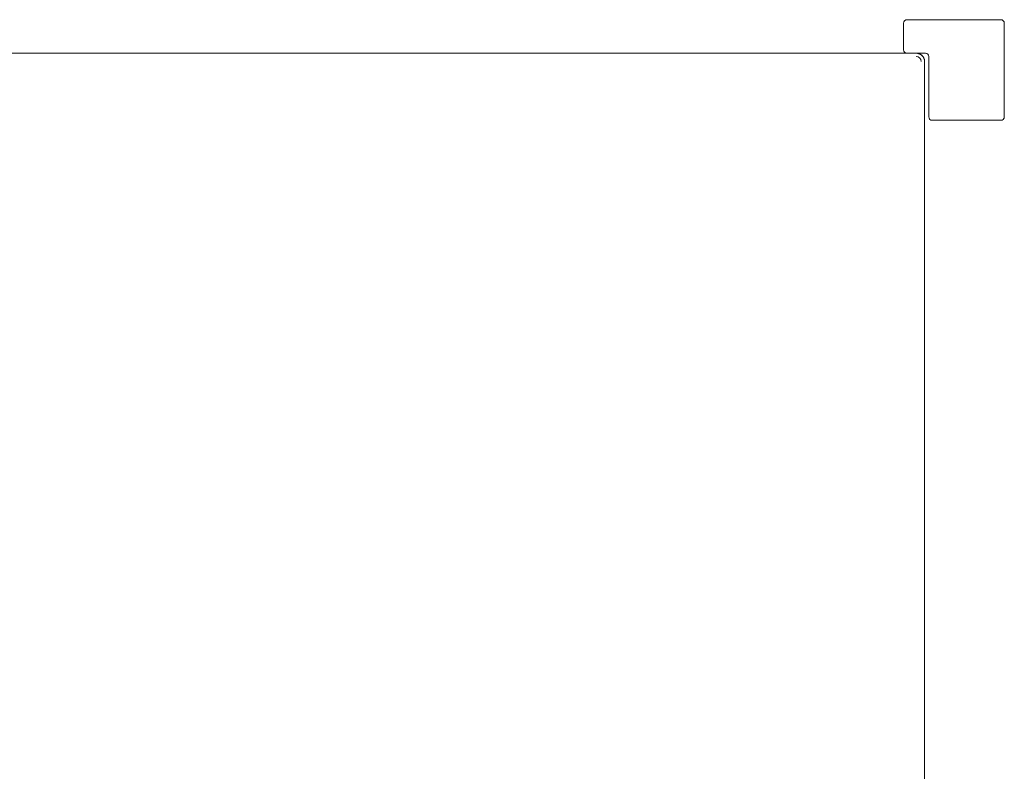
# Model space of a CAD drawing. Header units: millimetres. Extents: x -281 to 121694, y -16481 to 65128.
# Tile 307 of 656: x 20003 to 20590, y 40992 to 41440. Entities that reach past the tile are written whole.
import ezdxf

# ---------------------------------------------------------------- set-up
doc = ezdxf.new("R2010")
doc.units = ezdxf.units.MM
doc.layers.add('A--L8__LosseInventaris', color=1, linetype='Continuous', lineweight=5)

# ---------------------------------------------------------------- blocks, each defined once
blk = doc.blocks.new('NLRS_82_FU_UN_schappen_gen_kad - schappen groot dxbxh 600x1500x2100-V442-L_80_ 13')
at = {"layer": 'A--L8__LosseInventaris'}
for p, q in [((690, 18), (690, 2)), ((748, 20), (692, 20)), ((750, -38), (750, 18)), ((692, 0), (-692, 0)), ((692, 0), (703, 0)), ((702.5, -595), (702.5, -5)), ((705, -2), (705, -38)), ((707, -40), (748, -40))]:
    blk.add_line(p, q, dxfattribs=at)
at = {"layer": 'A--L8__LosseInventaris', "flags": 128}
for points in [[(700.2, -0.79), (700.03, -0.69), (699.86, -0.59), (699.68, -0.5), (699.5, -0.42), (699.31, -0.34), (699.12, -0.27), (698.93, -0.21), (698.74, -0.16), (698.55, -0.11), (698.35, -0.07), (698.15, -0.04)], [(700.2, -0.79), (700.03, -0.69), (699.86, -0.59), (699.68, -0.5), (699.5, -0.42), (699.31, -0.34), (699.12, -0.27), (698.93, -0.21), (698.74, -0.16), (698.55, -0.11), (698.35, -0.07), (698.15, -0.04)], [(700.2, -0.79), (700.03, -0.69), (699.86, -0.59), (699.68, -0.5), (699.5, -0.42), (699.31, -0.34), (699.12, -0.27), (698.93, -0.21), (698.74, -0.16), (698.55, -0.11), (698.35, -0.07), (698.15, -0.04)], [(702.5, -5), (702.5, -4.8), (702.48, -4.6), (702.46, -4.4), (702.44, -4.2), (702.4, -4.01), (702.36, -3.81), (702.31, -3.62), (702.25, -3.43), (702.18, -3.24), (702.11, -3.05), (702.02, -2.87), (701.93, -2.69), (701.84, -2.52), (701.74, -2.34), (701.63, -2.18), (701.51, -2.01), (701.39, -1.86), (701.26, -1.7), (701.12, -1.56), (700.98, -1.41), (700.84, -1.28), (700.69, -1.15), (700.53, -1.02), (700.37, -0.9), (700.2, -0.79), (700.03, -0.69), (699.86, -0.59), (699.68, -0.5), (699.5, -0.42), (699.31, -0.34), (699.12, -0.27), (698.93, -0.21), (698.74, -0.16), (698.55, -0.11), (698.35, -0.07), (698.15, -0.04)], [(700.2, -0.79), (700.03, -0.69), (699.86, -0.59), (699.68, -0.5), (699.5, -0.42), (699.31, -0.34), (699.12, -0.27), (698.93, -0.21), (698.74, -0.16), (698.55, -0.11), (698.35, -0.07), (698.15, -0.04)], [(702.5, -5), (702.5, -4.8), (702.48, -4.6), (702.46, -4.4), (702.44, -4.2), (702.4, -4.01), (702.36, -3.81), (702.31, -3.62), (702.25, -3.43), (702.18, -3.24), (702.11, -3.05), (702.02, -2.87), (701.93, -2.69), (701.84, -2.52), (701.74, -2.34)], [(702.5, -5), (702.5, -4.8), (702.48, -4.6), (702.46, -4.4), (702.44, -4.2), (702.4, -4.01), (702.36, -3.81), (702.31, -3.62), (702.25, -3.43), (702.18, -3.24), (702.11, -3.05), (702.02, -2.87), (701.93, -2.69), (701.84, -2.52), (701.74, -2.34)], [(702.5, -5), (702.5, -4.8), (702.48, -4.6), (702.46, -4.4), (702.44, -4.2), (702.4, -4.01), (702.36, -3.81), (702.31, -3.62), (702.25, -3.43), (702.18, -3.24), (702.11, -3.05), (702.02, -2.87), (701.93, -2.69), (701.84, -2.52), (701.74, -2.34)], [(702.5, -5), (702.5, -4.8), (702.48, -4.6), (702.46, -4.4), (702.44, -4.2), (702.4, -4.01), (702.36, -3.81), (702.31, -3.62), (702.25, -3.43), (702.18, -3.24), (702.11, -3.05), (702.02, -2.87), (701.93, -2.69), (701.84, -2.52), (701.74, -2.34)]]:
    blk.add_lwpolyline(points, dxfattribs=at)
at = {"layer": 'A--L8__LosseInventaris'}
for centre, radius, start, end in [((692, 18), 2, 90, 180), ((692, 18), 2, 120, 150), ((692, 18), 2, 120, 150), ((748, 18), 2, 360, 90), ((748, 18), 2, 30, 60), ((748, 18), 2, 30, 60), ((692, 2), 2, 180, 270), ((692, 2), 2, 210, 240), ((692, 2), 2, 210, 240), ((697.5, -5), 5, 46.67439, 90), ((697.5, -5), 5, 46.67439, 90), ((697.5, -5), 5, 46.67439, 90), ((697.5, -5), 5, 46.67439, 90), ((697.5, -5), 5, 46.67439, 90), ((697.5, -5), 3, 360, 90), ((697.5, -5), 3, 360, 90), ((697.5, -5), 3, 360, 90), ((697.5, -5), 3, 360, 90), ((697.5, -5), 3, 360, 90), ((697.5, -5), 3, 360, 90), ((697.5, -5), 3, 360, 90), ((697.5, -5), 3, 360, 90), ((697.5, -5), 3, 360, 90), ((697.5, -5), 3, 360, 90), ((697.5, -5), 5, 360, 45), ((697.5, -5), 5, 360, 45), ((697.5, -5), 5, 360, 45), ((697.5, -5), 5, 360, 45), ((697.5, -5), 5, 360, 45), ((703, -2), 2, 0, 90), ((707, -38), 2, 180, 270), ((707, -38), 2, 210, 240), ((707, -38), 2, 210, 240), ((748, -38), 2, 270, 360), ((748, -38), 2, 300, 330), ((748, -38), 2, 300, 330)]:
    blk.add_arc(centre, radius, start, end, dxfattribs=at)

msp = doc.modelspace()

# ---------------------------------------------------------------- block references
at = {"layer": 'A--L8__LosseInventaris'}
msp.add_blockref('NLRS_82_FU_UN_schappen_gen_kad - schappen groot dxbxh 600x1500x2100-V442-L_80_ 13', (19840, 41420), dxfattribs=at)

doc.saveas('drawing.dxf')
